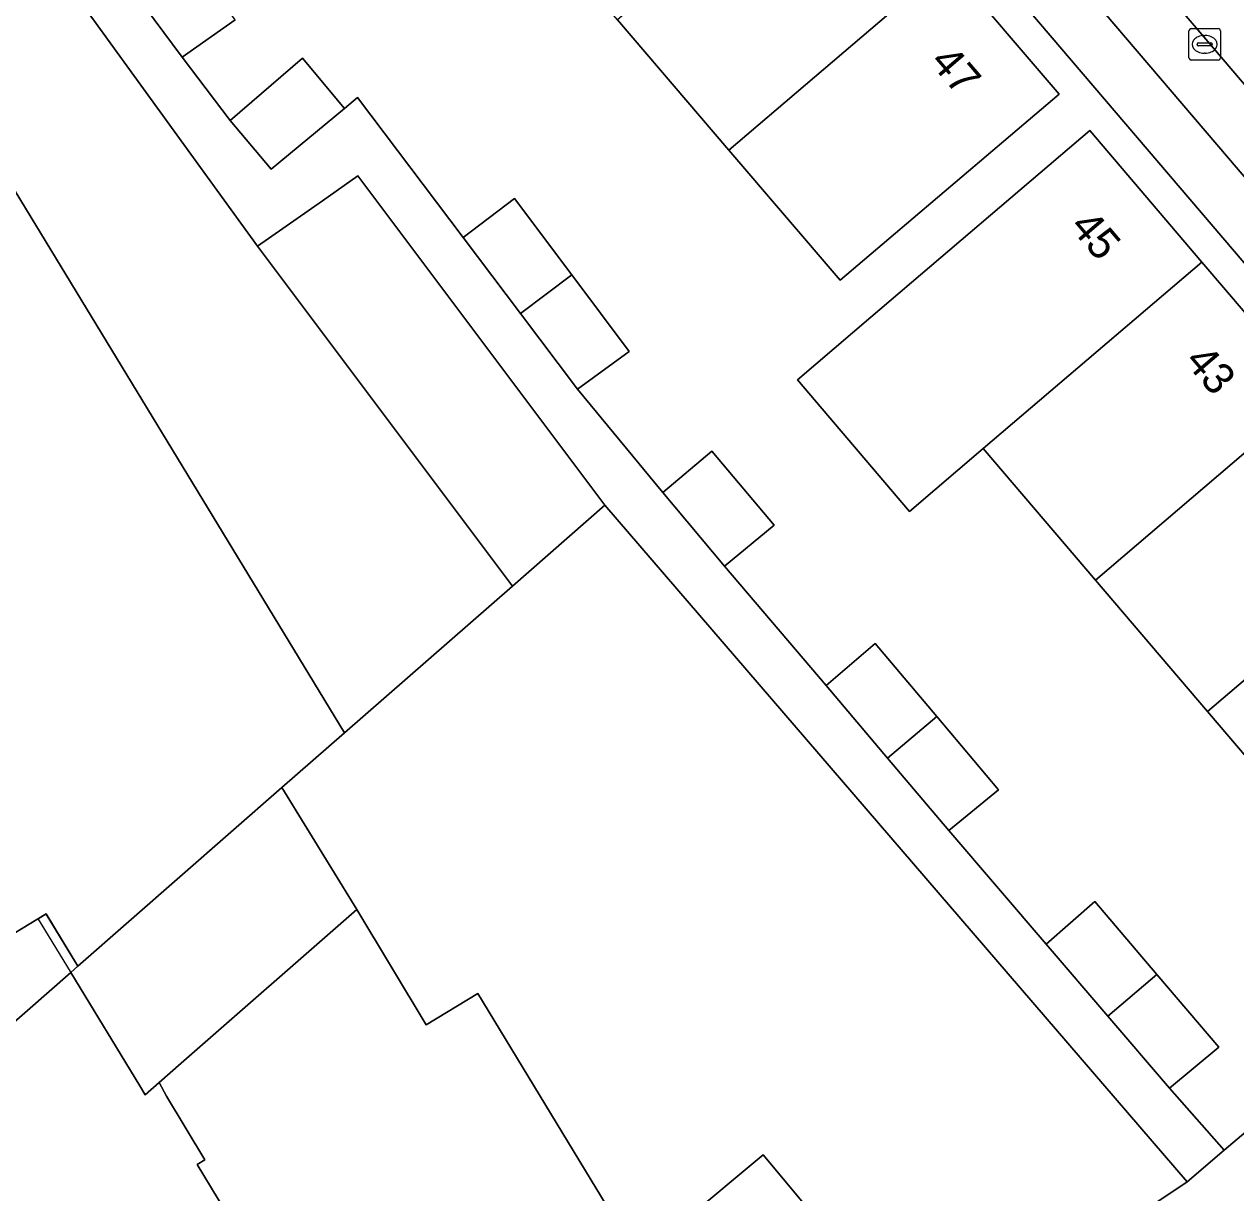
# Model space of a CAD drawing. Extents: x 160377 to 161131, y 383938 to 384853.
# Drawn here: x 160471.84 to 160510.39, y 384619.15 to 384656.34 of the extents above; entities that cross this region are included whole.
import ezdxf

# ---------------------------------------------------------------- set-up
doc = ezdxf.new("R2010")
doc.units = 0
for name, color, linetype in [('IMGEO_Erf', 7, 'Continuous'), ('IMGEO_Kolk', 7, 'Continuous'), ('IMGEO_Muur', 7, 'Continuous'), ('IMGEO_Pand', 7, 'Continuous'), ('IMGEO_Pand_nummerreeks', 7, 'Continuous'), ('IMGEO_Pand_overbouw', 7, 'Continuous'), ('IMGEO_Parkeervlak_open', 7, 'Continuous'), ('IMGEO_Rijbaan_lokaal_open', 7, 'Continuous'), ('IMGEO_Terreindeel_zand', 7, 'Continuous'), ('IMGEO_Voetpad_open', 7, 'Continuous')]:
    doc.layers.add(name, color=color, linetype=linetype)

msp = doc.modelspace()

# ---------------------------------------------------------------- linework, layer by layer
at = {"layer": 'IMGEO_Erf'}
for points in [[(160524.356, 384632.684), (160487.022, 384676.465), (160487, 384704.676)], [(160486.009, 384698.761), (160486.006, 384693.362), (160486.004, 384687.962), (160486.001, 384682.563), (160485.998, 384677.164), (160485.998, 384676.129), (160487.085, 384674.855), (160490.612, 384670.719), (160494.149, 384666.573), (160497.685, 384662.426), (160501.222, 384658.279), (160504.77, 384654.119), (160497.8, 384648.191), (160494.261, 384652.336), (160490.722, 384656.481), (160487.183, 384660.625), (160483.644, 384664.77), (160480.106, 384668.915), (160476.825, 384672.757), (160476.825, 384677.176), (160476.826, 384682.568), (160476.826, 384687.967), (160476.826, 384693.366), (160476.827, 384698.765)], [(160464.883, 384669.131), (160479.261, 384649.275), (160481.328, 384650.725), (160482.456, 384651.516), (160490.311, 384641.034), (160508.84, 384619.505), (160510.025, 384620.507), (160508.286, 384622.479), (160506.324, 384624.773), (160504.36, 384627.069), (160501.263, 384630.684), (160499.312, 384632.986), (160497.358, 384635.292), (160494.128, 384639.095), (160492.158, 384641.434), (160489.447, 384644.728), (160487.631, 384647.137), (160485.81, 384649.554), (160482.451, 384654.011), (160482.032, 384653.663), (160479.702, 384651.724), (160478.393, 384653.273), (160476.868, 384655.289), (160475.09, 384657.706)], [(160478.552, 384656.477), (160476.868, 384655.289), (160478.393, 384653.273), (160480.701, 384655.262), (160482.032, 384653.663), (160482.451, 384654.011), (160485.81, 384649.554), (160487.441, 384650.799), (160489.267, 384648.364), (160491.093, 384645.929), (160489.447, 384644.728), (160492.158, 384641.434), (160493.718, 384642.754), (160495.709, 384640.402), (160494.128, 384639.095), (160497.358, 384635.292), (160498.921, 384636.636), (160500.882, 384634.309), (160502.843, 384631.981), (160501.263, 384630.684), (160504.36, 384627.069), (160505.912, 384628.417), (160507.884, 384626.103), (160509.856, 384623.789), (160508.286, 384622.479), (160510.025, 384620.507), (160516.634, 384626.096)], [(160513.064, 384630.28), (160509.494, 384634.465), (160505.924, 384638.649), (160502.354, 384642.834), (160500.015, 384640.838), (160496.445, 384645.023), (160498.784, 384647.018), (160505.745, 384652.957), (160509.315, 384648.773), (160512.885, 384644.588)]]:
    msp.add_lwpolyline(points, dxfattribs=at)
for points in [[(160482.03, 384633.785), (160487.376, 384638.462), (160479.261, 384649.275), (160464.883, 384669.131), (160461.726, 384667.191)], [(160490.311, 384641.034), (160487.376, 384638.462), (160482.03, 384633.785), (160480.044, 384632.046), (160482.426, 384628.164), (160484.63, 384624.502), (160486.272, 384625.497), (160493.788, 384613.128), (160495.105, 384610.917), (160497.699, 384612.511), (160492.86, 384618.279), (160495.354, 384620.362), (160500.491, 384614.212), (160505.433, 384617.223), (160508.84, 384619.505)]]:
    msp.add_lwpolyline(points, close=True, dxfattribs=at)
at = {"layer": 'IMGEO_Kolk'}
for p, q in [((160508.902, 384655.275), (160508.902, 384656.127)), ((160508.977, 384656.201), (160509.829, 384656.201)), ((160509.903, 384656.127), (160509.903, 384655.275)), ((160509.161, 384655.695), (160509.161, 384655.707)), ((160509.204, 384655.744), (160509.602, 384655.744)), ((160509.39, 384655.981), (160509.415, 384655.981)), ((160509.645, 384655.707), (160509.645, 384655.695)), ((160509.599, 384655.658), (160509.201, 384655.658)), ((160509.413, 384655.421), (160509.388, 384655.421)), ((160509.829, 384655.201), (160508.977, 384655.201))]:
    msp.add_line(p, q, dxfattribs=at)
for points in [[(160508.902, 384655.275), (160508.902, 384656.127)], [(160508.977, 384656.201), (160509.829, 384656.201)], [(160509.903, 384656.127), (160509.903, 384655.275)], [(160509.829, 384655.201), (160508.977, 384655.201)]]:
    msp.add_lwpolyline(points, dxfattribs=at)
for centre, radius, start, end in [((160508.979, 384656.125), 0.0765, 91.552, 178.448), ((160508.979, 384656.125), 0.0765, 91.552, 178.448), ((160509.827, 384656.125), 0.0765, 1.552, 88.448), ((160509.827, 384656.125), 0.0765, 1.552, 88.448), ((160509.201, 384655.704), 0.0403, 85.8775, 175.7526), ((160509.198, 384655.694), 0.0366, 178.938, 274.7102), ((160509.602, 384655.701), 0.043, 264.8664, 352.4533), ((160509.606, 384655.706), 0.0386, 1.7309, 96.639), ((160508.979, 384655.277), 0.0765, 181.552, 268.448), ((160508.979, 384655.277), 0.0765, 181.552, 268.448), ((160509.827, 384655.277), 0.0765, 271.552, 358.448), ((160509.827, 384655.277), 0.0765, 271.552, 358.448)]:
    msp.add_arc(centre, radius, start, end, dxfattribs=at)
for centre, major_axis, ratio, start_param, end_param in [((160509.389, 384655.701), (-0.387, 0.002), 0.722429, 4.712389, 7.853982), ((160509.414, 384655.701), (-0.39, 0.002), 0.717154, 1.570796, 4.712389)]:
    msp.add_ellipse(centre, major_axis=major_axis, ratio=ratio, start_param=start_param, end_param=end_param, dxfattribs=at)
at = {"layer": 'IMGEO_Muur'}
msp.add_lwpolyline([(160487.376, 384638.462), (160482.03, 384633.785)], dxfattribs=at)
at = {"layer": 'IMGEO_Pand'}
for points in [[(160461.726, 384667.191), (160464.883, 384669.131), (160462.214, 384672.767), (160453.015, 384665.893), (160452.774, 384665.713), (160454.327, 384663.15), (160450.738, 384660.987), (160471.267, 384627.252), (160472.542, 384628.033), (160473.552, 384626.359), (160480.044, 384632.046), (160482.03, 384633.785)], [(160501.222, 384658.279), (160497.685, 384662.426), (160490.722, 384656.481), (160494.261, 384652.336)], [(160476.747, 384658.927), (160475.09, 384657.706), (160476.868, 384655.289), (160478.552, 384656.477)], [(160504.77, 384654.119), (160501.222, 384658.279), (160494.261, 384652.336), (160497.8, 384648.191)], [(160482.032, 384653.663), (160480.701, 384655.262), (160478.393, 384653.273), (160479.702, 384651.724)], [(160509.315, 384648.773), (160505.745, 384652.957), (160498.784, 384647.018), (160496.445, 384645.023), (160500.015, 384640.838), (160502.354, 384642.834)], [(160479.261, 384649.275), (160487.376, 384638.462), (160490.311, 384641.034), (160482.456, 384651.516), (160481.328, 384650.725)], [(160487.441, 384650.799), (160485.81, 384649.554), (160487.631, 384647.137), (160489.267, 384648.364)], [(160512.885, 384644.588), (160509.315, 384648.773), (160502.354, 384642.834), (160505.924, 384638.649)], [(160489.267, 384648.364), (160487.631, 384647.137), (160489.447, 384644.728), (160491.093, 384645.929)], [(160516.455, 384640.404), (160512.885, 384644.588), (160505.924, 384638.649), (160509.494, 384634.465)], [(160493.718, 384642.754), (160492.158, 384641.434), (160494.128, 384639.095), (160495.709, 384640.402)], [(160520.025, 384636.219), (160516.455, 384640.404), (160509.494, 384634.465), (160513.064, 384630.28)], [(160498.921, 384636.636), (160497.358, 384635.292), (160499.312, 384632.986), (160500.882, 384634.309)], [(160500.882, 384634.309), (160499.312, 384632.986), (160501.263, 384630.684), (160502.843, 384631.981)], [(160505.912, 384628.417), (160504.36, 384627.069), (160506.324, 384624.773), (160507.884, 384626.103)], [(160486.272, 384625.497), (160484.63, 384624.502), (160482.426, 384628.164), (160476.832, 384623.272), (160476.137, 384622.658), (160476.374, 384622.228), (160477.59, 384620.199), (160477.35, 384620.054), (160482.018, 384612.332), (160486.196, 384605.461), (160495.105, 384610.917), (160493.788, 384613.128)], [(160507.884, 384626.103), (160506.324, 384624.773), (160508.286, 384622.479), (160509.856, 384623.789)], [(160495.354, 384620.362), (160492.86, 384618.279), (160497.699, 384612.511), (160500.491, 384614.212)]]:
    msp.add_lwpolyline(points, close=True, dxfattribs=at)
at = {"layer": 'IMGEO_Pand_overbouw'}
msp.add_lwpolyline([(160482.426, 384628.164), (160480.044, 384632.046), (160473.552, 384626.359), (160472.545, 384628.023), (160472.29, 384627.865), (160473.536, 384625.817), (160475.517, 384622.56), (160475.695, 384622.268), (160476.137, 384622.658), (160476.832, 384623.272)], close=True, dxfattribs=at)
at = {"layer": 'IMGEO_Parkeervlak_open'}
for points in [[(160490.998, 384674.851), (160491.465, 384674.139), (160492.234, 384673.098), (160521.221, 384639.111)], [(160524.647, 384638.036), (160493.666, 384674.37)]]:
    msp.add_lwpolyline(points, dxfattribs=at)
at = {"layer": 'IMGEO_Rijbaan_lokaal_open'}
msp.add_lwpolyline([(160493.666, 384674.37), (160524.647, 384638.036), (160525.3, 384637.294), (160529.002, 384640.499), (160528.953, 384640.556), (160513.957, 384658.216)], dxfattribs=at)
msp.add_lwpolyline([(160482.426, 384628.164), (160480.044, 384632.046), (160473.552, 384626.359), (160473.326, 384626.161), (160475.517, 384622.56), (160475.695, 384622.268), (160476.137, 384622.658), (160476.832, 384623.272)], close=True, dxfattribs=at)
at = {"layer": 'IMGEO_Terreindeel_zand'}
msp.add_lwpolyline([(160482.018, 384612.332), (160477.35, 384620.054), (160477.59, 384620.199), (160476.374, 384622.228), (160476.137, 384622.658), (160475.695, 384622.268), (160475.517, 384622.56), (160473.326, 384626.161), (160471.262, 384624.353)], dxfattribs=at)
at = {"layer": 'IMGEO_Voetpad_open'}
for points in [[(160525.346, 384728.904), (160525.467, 384728.995), (160526.24, 384729.625), (160524.022, 384732.549), (160523.198, 384731.929), (160487, 384704.676), (160487.022, 384676.465), (160524.356, 384632.684), (160526.662, 384629.966)], [(160526.047, 384636.403), (160525.902, 384636.576), (160524.378, 384635.261), (160521.123, 384639.026), (160521.221, 384639.111), (160492.234, 384673.098), (160491.465, 384674.139), (160490.998, 384674.851)], [(160526.662, 384629.966), (160524.356, 384632.684), (160523.595, 384632.035), (160516.634, 384626.096), (160510.025, 384620.507), (160508.84, 384619.505), (160505.433, 384617.223), (160500.491, 384614.212), (160497.699, 384612.511), (160495.105, 384610.917), (160486.196, 384605.461), (160487.698, 384602.38)]]:
    msp.add_lwpolyline(points, dxfattribs=at)
msp.add_lwpolyline([(160472.542, 384628.033), (160471.267, 384627.252), (160470.228, 384626.625), (160469.981, 384626.474), (160471.262, 384624.353), (160473.326, 384626.161), (160473.552, 384626.359)], close=True, dxfattribs=at)

# ---------------------------------------------------------------- texts
at = {"layer": 'IMGEO_Pand_nummerreeks'}
for s, rotation, p in [('47', 310.4621, (160500.628, 384655.124)), ('45', 310.4678, (160505.08, 384649.884)), ('43', 310.4678, (160508.736, 384645.6))]:
    msp.add_text(s, height=1, rotation=rotation, dxfattribs=at).set_placement(p)

doc.saveas('drawing.dxf')
